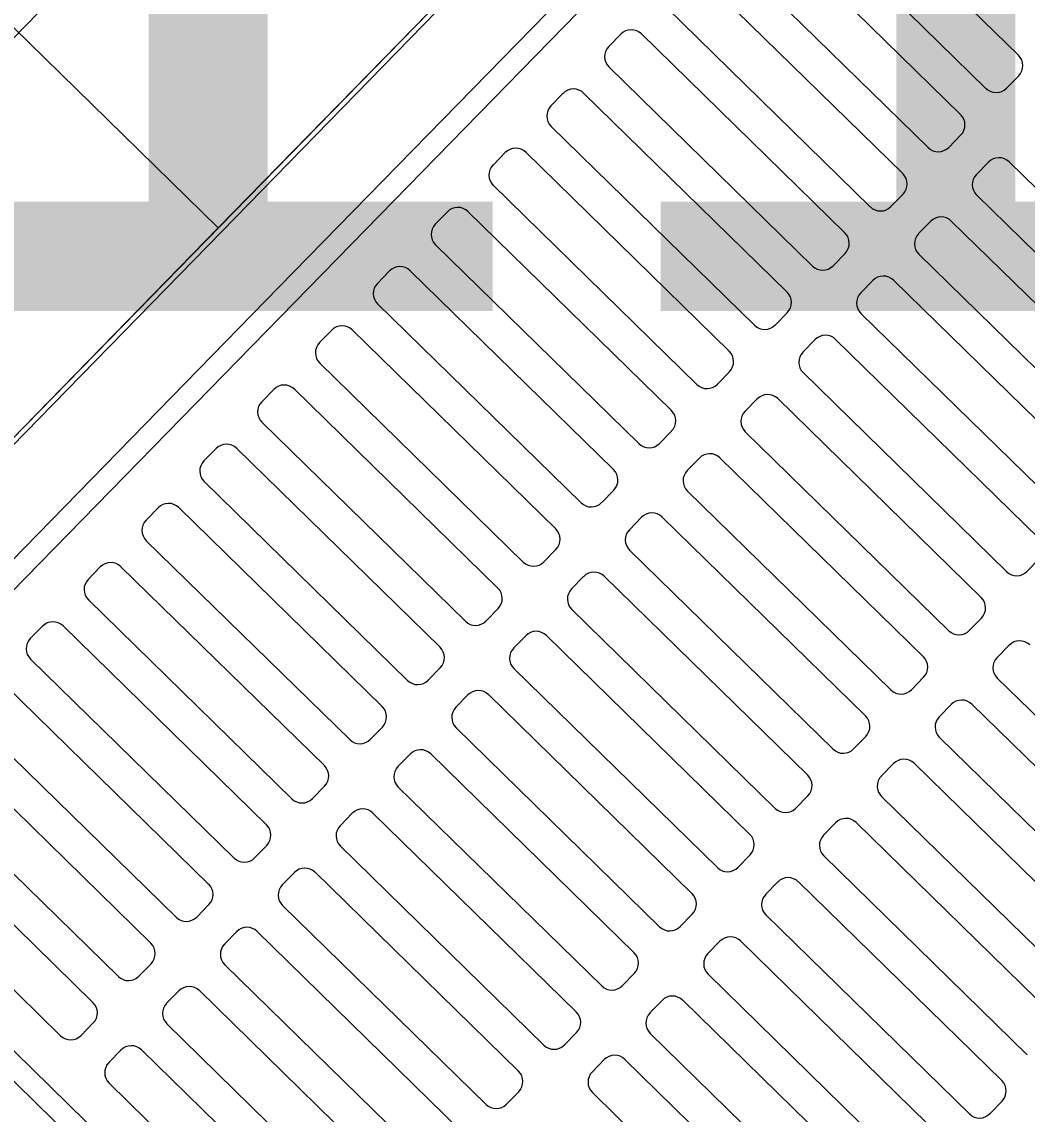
# Model space of a CAD drawing. Extents: x 2252703 to 2264864, y 13787568 to 13790989.
# Drawn here: x 2253470.563 to 2253472.363, y 13789224.305 to 13789226.26 of the extents above; entities that cross this region are included whole.
import ezdxf

# ---------------------------------------------------------------- set-up
doc = ezdxf.new("R2010")
doc.units = 0
for name, color, linetype in [('D_DRAIN_MISC', 7, 'Continuous'), ('D_DRAIN_NOTES_1', 7, 'Continuous'), ('D_INLET_1', 7, 'Continuous'), ('D_PIPES_1', 7, 'Continuous')]:
    doc.layers.add(name, color=color, linetype=linetype)

msp = doc.modelspace()

# ---------------------------------------------------------------- linework, layer by layer
at = {"layer": 'D_DRAIN_MISC'}
for p, q in [((2253470.9144, 13789225.8915), (2253470.9144, 13789225.8915)), ((2253471.9872, 13789224.8431), (2253471.9872, 13789224.8431))]:
    msp.add_line(p, q, dxfattribs=at)
at = {"layer": 'D_INLET_1'}
for p, q in [((2253469.1589, 13789224.8106), (2253471.9546, 13789227.6714)), ((2253469.866, 13789224.8187), (2253471.9628, 13789226.9643)), ((2253471.9567, 13789226.9581), (2253470.9143, 13789225.8915)), ((2253471.9568, 13789226.9459), (2253470.9205, 13789225.8854)), ((2253471.9531, 13789226.7373), (2253471.0228, 13789225.7854)), ((2253471.9537, 13789226.6821), (2253471.0507, 13789225.7581)), ((2253472.3471, 13789226.2007), (2253471.9828, 13789226.5568)), ((2253472.289, 13789226.1413), (2253471.9247, 13789226.4973)), ((2253472.2436, 13789226.0948), (2253471.8792, 13789226.4508)), ((2253472.1854, 13789226.0353), (2253471.8211, 13789226.3913)), ((2253472.14, 13789225.9888), (2253471.7757, 13789226.3448)), ((2253472.0819, 13789225.9293), (2253471.7175, 13789226.2854)), ((2253471.6353, 13789226.2384), (2253471.6136, 13789226.2162)), ((2253472.0364, 13789225.8828), (2253471.6721, 13789226.2389)), ((2253471.9783, 13789225.8233), (2253471.614, 13789226.1794)), ((2253472.3475, 13789226.1639), (2253472.3258, 13789226.1417)), ((2253471.5317, 13789226.1325), (2253471.51, 13789226.1102)), ((2253471.9329, 13789225.7768), (2253471.5685, 13789226.1329)), ((2253471.8748, 13789225.7174), (2253471.5104, 13789226.0734)), ((2253472.244, 13789226.058), (2253472.2222, 13789226.0357)), ((2253471.4282, 13789226.0265), (2253471.4064, 13789226.0042)), ((2253471.8293, 13789225.6709), (2253471.465, 13789226.0269)), ((2253472.2936, 13789226.0095), (2253472.2718, 13789225.9872)), ((2253472.6947, 13789225.6539), (2253472.3304, 13789226.0099)), ((2253471.7712, 13789225.6114), (2253471.4069, 13789225.9675)), ((2253472.1404, 13789225.952), (2253472.1187, 13789225.9297)), ((2253472.6366, 13789225.5944), (2253472.2723, 13789225.9504)), ((2253471.3246, 13789225.9205), (2253471.3029, 13789225.8983)), ((2253471.7257, 13789225.5649), (2253471.3614, 13789225.9209)), ((2253472.19, 13789225.9035), (2253472.1683, 13789225.8813)), ((2253472.5911, 13789225.5479), (2253472.2268, 13789225.9039)), ((2253470.9143, 13789225.8915), (2253469.8658, 13789224.8186)), ((2253470.9205, 13789225.8854), (2253469.8842, 13789224.8249)), ((2253471.6676, 13789225.5054), (2253471.3033, 13789225.8615)), ((2253472.0368, 13789225.846), (2253472.0151, 13789225.8238)), ((2253472.533, 13789225.4884), (2253472.1687, 13789225.8445)), ((2253471.2211, 13789225.8145), (2253471.1993, 13789225.7923)), ((2253471.6222, 13789225.4589), (2253471.2578, 13789225.815)), ((2253472.0865, 13789225.7975), (2253472.0647, 13789225.7753)), ((2253472.4876, 13789225.4419), (2253472.1232, 13789225.798)), ((2253471.0228, 13789225.7854), (2253470.0925, 13789224.8335)), ((2253471.0507, 13789225.7581), (2253470.1477, 13789224.8341)), ((2253471.5641, 13789225.3995), (2253471.1997, 13789225.7555)), ((2253471.9333, 13789225.7401), (2253471.9115, 13789225.7178)), ((2253472.4295, 13789225.3824), (2253472.0651, 13789225.7385)), ((2253471.1175, 13789225.7086), (2253471.0957, 13789225.6863)), ((2253471.5186, 13789225.3529), (2253471.1543, 13789225.709)), ((2253471.9829, 13789225.6916), (2253471.9612, 13789225.6693)), ((2253472.384, 13789225.3359), (2253472.0197, 13789225.692)), ((2253471.4605, 13789225.2935), (2253471.0962, 13789225.6495)), ((2253471.8297, 13789225.6341), (2253471.808, 13789225.6118)), ((2253472.3259, 13789225.2765), (2253471.9616, 13789225.6325)), ((2253471.0139, 13789225.6026), (2253470.9922, 13789225.5804)), ((2253471.415, 13789225.247), (2253471.0507, 13789225.603)), ((2253471.8793, 13789225.5856), (2253471.8576, 13789225.5633)), ((2253472.2805, 13789225.23), (2253471.9161, 13789225.586)), ((2253471.3569, 13789225.1875), (2253470.9926, 13789225.5436)), ((2253471.7262, 13789225.5281), (2253471.7044, 13789225.5059)), ((2253472.2224, 13789225.1705), (2253471.858, 13789225.5266)), ((2253470.9104, 13789225.4966), (2253470.8886, 13789225.4744)), ((2253471.3115, 13789225.141), (2253470.9471, 13789225.4971)), ((2253471.7758, 13789225.4796), (2253471.754, 13789225.4574)), ((2253472.1769, 13789225.124), (2253471.8126, 13789225.48)), ((2253471.2534, 13789225.0815), (2253470.889, 13789225.4376)), ((2253471.6226, 13789225.4221), (2253471.6009, 13789225.3999)), ((2253472.1188, 13789225.0645), (2253471.7545, 13789225.4206)), ((2253470.8068, 13789225.3907), (2253470.7851, 13789225.3684)), ((2253471.2079, 13789225.035), (2253470.8436, 13789225.3911)), ((2253471.6722, 13789225.3736), (2253471.6505, 13789225.3514)), ((2253472.0733, 13789225.018), (2253471.709, 13789225.3741)), ((2253471.1498, 13789224.9756), (2253470.7855, 13789225.3316)), ((2253471.519, 13789225.3162), (2253471.4973, 13789225.2939)), ((2253472.0152, 13789224.9586), (2253471.6509, 13789225.3146)), ((2253472.3844, 13789225.2991), (2253472.3627, 13789225.2769)), ((2253470.7032, 13789225.2847), (2253470.6815, 13789225.2624)), ((2253471.1044, 13789224.9291), (2253470.74, 13789225.2851)), ((2253471.9698, 13789224.912), (2253471.6054, 13789225.2681)), ((2253471.5686, 13789225.2677), (2253471.5469, 13789225.2454)), ((2253471.0463, 13789224.8696), (2253470.6819, 13789225.2256)), ((2253471.4155, 13789225.2102), (2253471.3937, 13789225.1879)), ((2253471.9117, 13789224.8526), (2253471.5473, 13789225.2086)), ((2253472.2809, 13789225.1932), (2253472.2591, 13789225.1709)), ((2253470.5997, 13789225.1787), (2253470.5779, 13789225.1565)), ((2253471.0008, 13789224.8231), (2253470.6365, 13789225.1791)), ((2253471.4651, 13789225.1617), (2253471.4433, 13789225.1395)), ((2253471.8662, 13789224.8061), (2253471.5019, 13789225.1621)), ((2253472.3305, 13789225.1447), (2253472.3087, 13789225.1224)), ((2253470.9427, 13789224.7636), (2253470.5784, 13789225.1197)), ((2253471.3119, 13789225.1042), (2253471.2902, 13789225.082)), ((2253471.8081, 13789224.7466), (2253471.4438, 13789225.1027)), ((2253470.8972, 13789224.7171), (2253470.5329, 13789225.0732)), ((2253472.1773, 13789225.0872), (2253472.1556, 13789225.065)), ((2253472.3092, 13789225.0857), (2253472.6735, 13789224.7296)), ((2253471.3615, 13789225.0557), (2253471.3398, 13789225.0335)), ((2253471.7626, 13789224.7001), (2253471.3983, 13789225.0562)), ((2253472.2269, 13789225.0387), (2253472.2052, 13789225.0165)), ((2253472.2637, 13789225.0391), (2253472.6281, 13789224.6831)), ((2253470.8391, 13789224.6577), (2253470.4748, 13789225.0137)), ((2253471.2083, 13789224.9982), (2253471.1866, 13789224.976)), ((2253471.7045, 13789224.6406), (2253471.3402, 13789224.9967)), ((2253472.0738, 13789224.9812), (2253472.052, 13789224.959)), ((2253472.2056, 13789224.9797), (2253472.5699, 13789224.6236)), ((2253470.7937, 13789224.6111), (2253470.4293, 13789224.9672)), ((2253471.258, 13789224.9498), (2253471.2362, 13789224.9275)), ((2253471.6591, 13789224.5941), (2253471.2947, 13789224.9502)), ((2253472.1234, 13789224.9327), (2253472.1016, 13789224.9105)), ((2253472.1602, 13789224.9332), (2253472.5245, 13789224.5771)), ((2253470.7356, 13789224.5517), (2253470.3712, 13789224.9077)), ((2253471.1048, 13789224.8923), (2253471.083, 13789224.87)), ((2253471.601, 13789224.5347), (2253471.2366, 13789224.8907)), ((2253470.6901, 13789224.5052), (2253470.3258, 13789224.8612)), ((2253471.9702, 13789224.8753), (2253471.9484, 13789224.853)), ((2253472.102, 13789224.8737), (2253472.4664, 13789224.5177)), ((2253471.1544, 13789224.8438), (2253471.1326, 13789224.8215)), ((2253471.5555, 13789224.4882), (2253471.1912, 13789224.8442)), ((2253472.0198, 13789224.8268), (2253471.9981, 13789224.8045)), ((2253472.0566, 13789224.8272), (2253472.4209, 13789224.4711)), ((2253470.0928, 13789224.8089), (2253471.0448, 13789223.8787)), ((2253470.148, 13789224.8096), (2253471.072, 13789223.9066)), ((2253470.632, 13789224.4457), (2253470.2677, 13789224.8018)), ((2253471.0012, 13789224.7863), (2253470.9795, 13789224.764)), ((2253471.4974, 13789224.4287), (2253471.1331, 13789224.7847)), ((2253471.8666, 13789224.7693), (2253471.8449, 13789224.747)), ((2253471.9985, 13789224.7677), (2253472.3628, 13789224.4117)), ((2253471.0508, 13789224.7378), (2253471.0291, 13789224.7156)), ((2253471.452, 13789224.3822), (2253471.0876, 13789224.7382)), ((2253471.9162, 13789224.7208), (2253471.8945, 13789224.6986)), ((2253471.953, 13789224.7212), (2253472.3174, 13789224.3652)), ((2253470.8977, 13789224.6803), (2253470.8759, 13789224.6581)), ((2253471.3938, 13789224.3227), (2253471.0295, 13789224.6788)), ((2253471.7631, 13789224.6633), (2253471.7413, 13789224.6411)), ((2253471.8949, 13789224.6618), (2253472.2593, 13789224.3057)), ((2253470.9473, 13789224.6318), (2253470.9255, 13789224.6096)), ((2253471.3484, 13789224.2762), (2253470.9841, 13789224.6323)), ((2253471.8127, 13789224.6148), (2253471.7909, 13789224.5926)), ((2253471.8495, 13789224.6153), (2253472.2138, 13789224.2592)), ((2253470.7941, 13789224.5744), (2253470.7723, 13789224.5521)), ((2253471.2903, 13789224.2167), (2253470.9259, 13789224.5728)), ((2253471.6595, 13789224.5573), (2253471.6378, 13789224.5351)), ((2253471.7914, 13789224.5558), (2253472.1557, 13789224.1997)), ((2253470.8437, 13789224.5259), (2253470.822, 13789224.5036)), ((2253471.2448, 13789224.1702), (2253470.8805, 13789224.5263)), ((2253471.7091, 13789224.5089), (2253471.6874, 13789224.4866)), ((2253471.7459, 13789224.5093), (2253472.1102, 13789224.1532)), ((2253470.6905, 13789224.4684), (2253470.6688, 13789224.4461)), ((2253471.1867, 13789224.1108), (2253470.8224, 13789224.4668)), ((2253471.5559, 13789224.4514), (2253471.5342, 13789224.4291)), ((2253471.6878, 13789224.4498), (2253472.0521, 13789224.0938)), ((2253470.7401, 13789224.4199), (2253470.7184, 13789224.3976)), ((2253471.1413, 13789224.0643), (2253470.7769, 13789224.4203)), ((2253471.6056, 13789224.4029), (2253471.5838, 13789224.3806)), ((2253471.6423, 13789224.4033), (2253472.0067, 13789224.0473)), ((2253471.0832, 13789224.0048), (2253470.7188, 13789224.3609)), ((2253471.4524, 13789224.3454), (2253471.4306, 13789224.3231)), ((2253471.5842, 13789224.3438), (2253471.9486, 13789223.9878)), ((2253472.3178, 13789224.3284), (2253472.296, 13789224.3061))]:
    msp.add_line(p, q, dxfattribs=at)
for centre, start, end in [((2253471.6539, 13789226.2203), 45.6588, 135.6588), ((2253471.6322, 13789226.198), 135.6588, 225.6588), ((2253472.3289, 13789226.1821), 315.6588, 45.6588), ((2253471.5503, 13789226.1143), 45.6588, 135.6588), ((2253472.3072, 13789226.1599), 225.6588, 315.6588), ((2253471.5286, 13789226.092), 135.6588, 225.6588), ((2253472.2254, 13789226.0761), 315.6588, 45.6588), ((2253471.4468, 13789226.0083), 45.6588, 135.6588), ((2253472.2036, 13789226.0539), 225.6588, 315.6588), ((2253472.3122, 13789225.9913), 45.6588, 135.6588), ((2253471.425, 13789225.9861), 135.6588, 225.6588), ((2253472.1218, 13789225.9702), 315.6588, 45.6588), ((2253472.2904, 13789225.969), 135.6588, 225.6588), ((2253471.3432, 13789225.9023), 45.6588, 135.6588), ((2253472.1001, 13789225.9479), 225.6588, 315.6588), ((2253471.3215, 13789225.8801), 135.6588, 225.6588), ((2253472.2086, 13789225.8853), 45.6588, 135.6588), ((2253472.0182, 13789225.8642), 315.6588, 45.6588), ((2253472.1869, 13789225.8631), 135.6588, 225.6588), ((2253471.2397, 13789225.7964), 45.6588, 135.6588), ((2253471.9965, 13789225.842), 225.6588, 315.6588), ((2253472.1051, 13789225.7794), 45.6588, 135.6588), ((2253471.2179, 13789225.7741), 135.6588, 225.6588), ((2253471.9147, 13789225.7582), 315.6588, 45.6588), ((2253472.0833, 13789225.7571), 135.6588, 225.6588), ((2253471.8929, 13789225.736), 225.6588, 315.6588), ((2253471.1361, 13789225.6904), 45.6588, 135.6588), ((2253472.0015, 13789225.6734), 45.6588, 135.6588), ((2253471.1143, 13789225.6681), 135.6588, 225.6588), ((2253471.8111, 13789225.6523), 315.6588, 45.6588), ((2253471.9798, 13789225.6511), 135.6588, 225.6588), ((2253471.0325, 13789225.5844), 45.6588, 135.6588), ((2253471.7894, 13789225.63), 225.6588, 315.6588), ((2253471.8979, 13789225.5674), 45.6588, 135.6588), ((2253471.0108, 13789225.5622), 135.6588, 225.6588), ((2253471.7076, 13789225.5463), 315.6588, 45.6588), ((2253471.8762, 13789225.5452), 135.6588, 225.6588), ((2253470.929, 13789225.4785), 45.6588, 135.6588), ((2253471.6858, 13789225.524), 225.6588, 315.6588), ((2253471.7944, 13789225.4614), 45.6588, 135.6588), ((2253470.9072, 13789225.4562), 135.6588, 225.6588), ((2253471.604, 13789225.4403), 315.6588, 45.6588), ((2253471.7726, 13789225.4392), 135.6588, 225.6588), ((2253470.8254, 13789225.3725), 45.6588, 135.6588), ((2253471.5822, 13789225.4181), 225.6588, 315.6588), ((2253470.8037, 13789225.3502), 135.6588, 225.6588), ((2253471.6908, 13789225.3555), 45.6588, 135.6588), ((2253471.5004, 13789225.3343), 315.6588, 45.6588), ((2253471.6691, 13789225.3332), 135.6588, 225.6588), ((2253470.7218, 13789225.2665), 45.6588, 135.6588), ((2253471.4787, 13789225.3121), 225.6588, 315.6588), ((2253471.5873, 13789225.2495), 45.6588, 135.6588), ((2253472.3441, 13789225.2951), 225.6588, 315.6588), ((2253470.7001, 13789225.2443), 135.6588, 225.6588), ((2253471.3969, 13789225.2284), 315.6588, 45.6588), ((2253471.5655, 13789225.2272), 135.6588, 225.6588), ((2253472.2623, 13789225.2114), 315.6588, 45.6588), ((2253470.6183, 13789225.1605), 45.6588, 135.6588), ((2253471.3751, 13789225.2061), 225.6588, 315.6588), ((2253472.2405, 13789225.1891), 225.6588, 315.6588), ((2253470.5965, 13789225.1383), 135.6588, 225.6588), ((2253471.4837, 13789225.1435), 45.6588, 135.6588), ((2253472.3491, 13789225.1265), 45.6588, 135.6588), ((2253471.2933, 13789225.1224), 315.6588, 45.6588), ((2253471.4619, 13789225.1213), 135.6588, 225.6588), ((2253472.1587, 13789225.1054), 315.6588, 45.6588), ((2253472.3274, 13789225.1043), 135.6588, 225.6588), ((2253471.2716, 13789225.1001), 225.6588, 315.6588), ((2253471.3801, 13789225.0375), 45.6588, 135.6588), ((2253472.137, 13789225.0831), 225.6588, 315.6588), ((2253471.1897, 13789225.0164), 315.6588, 45.6588), ((2253471.3584, 13789225.0153), 135.6588, 225.6588), ((2253472.2455, 13789225.0205), 45.6588, 135.6588), ((2253472.0552, 13789224.9994), 315.6588, 45.6588), ((2253472.2238, 13789224.9983), 135.6588, 225.6588), ((2253471.168, 13789224.9942), 225.6588, 315.6588), ((2253471.2766, 13789224.9316), 45.6588, 135.6588), ((2253472.0334, 13789224.9772), 225.6588, 315.6588), ((2253472.142, 13789224.9146), 45.6588, 135.6588), ((2253471.0862, 13789224.9105), 315.6588, 45.6588), ((2253471.2548, 13789224.9093), 135.6588, 225.6588), ((2253471.9516, 13789224.8934), 315.6588, 45.6588), ((2253472.1202, 13789224.8923), 135.6588, 225.6588), ((2253471.0644, 13789224.8882), 225.6588, 315.6588), ((2253471.173, 13789224.8256), 45.6588, 135.6588), ((2253471.9298, 13789224.8712), 225.6588, 315.6588), ((2253470.9826, 13789224.8045), 315.6588, 45.6588), ((2253471.1513, 13789224.8034), 135.6588, 225.6588), ((2253472.0384, 13789224.8086), 45.6588, 135.6588), ((2253471.848, 13789224.7875), 315.6588, 45.6588), ((2253472.0167, 13789224.7863), 135.6588, 225.6588), ((2253470.9609, 13789224.7822), 225.6588, 315.6588), ((2253471.0694, 13789224.7196), 45.6588, 135.6588), ((2253471.8263, 13789224.7652), 225.6588, 315.6588), ((2253471.9348, 13789224.7026), 45.6588, 135.6588), ((2253470.8791, 13789224.6985), 315.6588, 45.6588), ((2253471.0477, 13789224.6974), 135.6588, 225.6588), ((2253471.7445, 13789224.6815), 315.6588, 45.6588), ((2253471.9131, 13789224.6804), 135.6588, 225.6588), ((2253470.8573, 13789224.6763), 225.6588, 315.6588), ((2253470.9659, 13789224.6137), 45.6588, 135.6588), ((2253471.7227, 13789224.6592), 225.6588, 315.6588), ((2253471.8313, 13789224.5966), 45.6588, 135.6588), ((2253470.7755, 13789224.5925), 315.6588, 45.6588), ((2253470.9441, 13789224.5914), 135.6588, 225.6588), ((2253471.6409, 13789224.5755), 315.6588, 45.6588), ((2253471.8095, 13789224.5744), 135.6588, 225.6588), ((2253470.7537, 13789224.5703), 225.6588, 315.6588), ((2253470.8623, 13789224.5077), 45.6588, 135.6588), ((2253471.6192, 13789224.5533), 225.6588, 315.6588), ((2253470.6719, 13789224.4866), 315.6588, 45.6588), ((2253471.7277, 13789224.4907), 45.6588, 135.6588), ((2253470.8406, 13789224.4854), 135.6588, 225.6588), ((2253471.5373, 13789224.4696), 315.6588, 45.6588), ((2253471.706, 13789224.4684), 135.6588, 225.6588), ((2253470.6502, 13789224.4643), 225.6588, 315.6588), ((2253470.7587, 13789224.4017), 45.6588, 135.6588), ((2253471.5156, 13789224.4473), 225.6588, 315.6588), ((2253471.6242, 13789224.3847), 45.6588, 135.6588), ((2253470.737, 13789224.3795), 135.6588, 225.6588), ((2253471.4338, 13789224.3636), 315.6588, 45.6588), ((2253471.6024, 13789224.3625), 135.6588, 225.6588), ((2253472.2992, 13789224.3466), 315.6588, 45.6588), ((2253471.412, 13789224.3413), 225.6588, 315.6588), ((2253472.2774, 13789224.3243), 225.6588, 315.6588)]:
    msp.add_arc(centre, 0.026, start, end, dxfattribs=at)
at = {"layer": 'D_PIPES_1'}
msp.add_line((2253470.9144, 13789225.8915), (2253457.8622, 13789238.647), dxfattribs=at)

# ---------------------------------------------------------------- texts
at = {"layer": 'D_DRAIN_NOTES_1'}
msp.add_text('A11C', height=1.8, dxfattribs=at).set_placement((2253468.5793, 13789225.7431))

doc.saveas('drawing.dxf')
